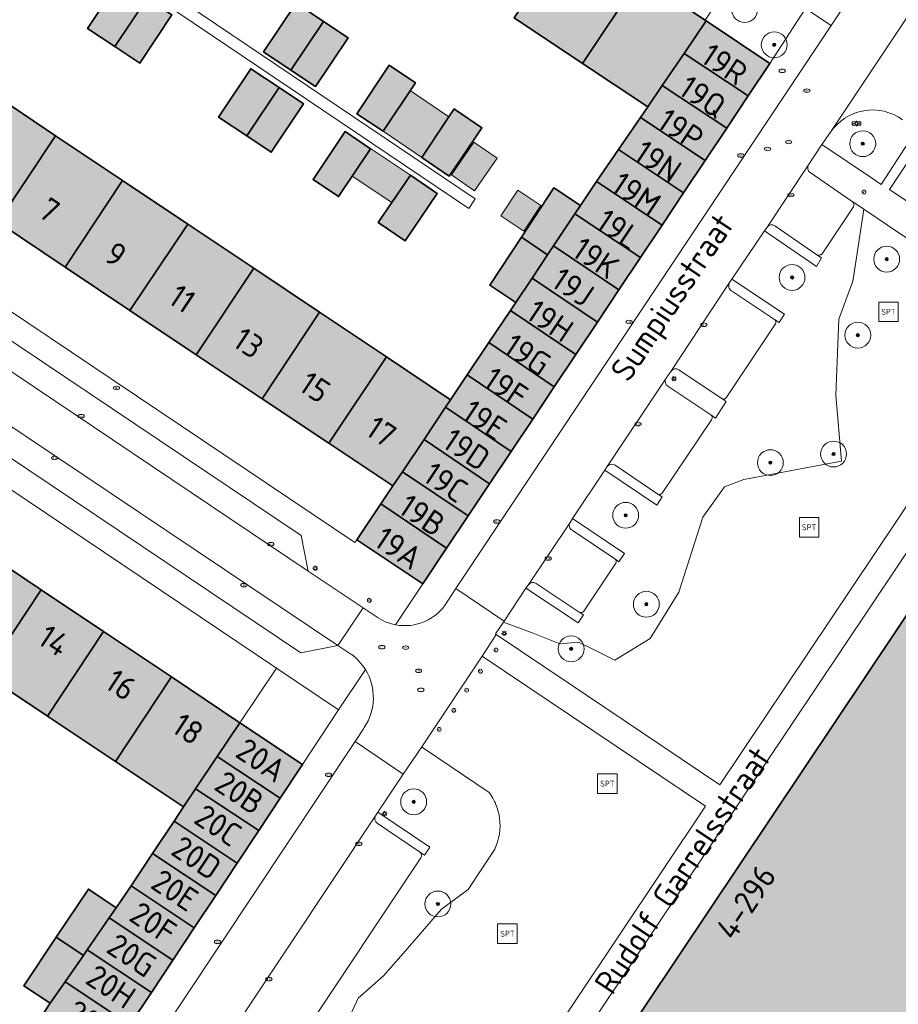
# Model space of a CAD drawing. Header units: metres. Extents: x 125349 to 128236, y 501602 to 503797.
# Tile 227 of 656: x 126841 to 126909, y 502033 to 502109. Entities that reach past the tile are written whole.
import ezdxf
from ezdxf.enums import TextEntityAlignment as Align

# ---------------------------------------------------------------- set-up
doc = ezdxf.new("R2010")
doc.units = ezdxf.units.M
doc.layers.get('0').update_dxf_attribs({"linetype": 'CONTINUOUS'})
for name, color, linetype, lineweight in [('B-WE-GR-BEPLANTING_CULTUUR_BODEMBEDEKKER-GV', 90, 'CONTINUOUS', 18), ('B-WE-GR-BEPLANTING_CULTUUR_HEESTERS-GV', 90, 'CONTINUOUS', 18), ('B-WE-GR-BOOM-S-500', 90, 'CONTINUOUS', 18), ('B-WE-GR-GROENVOORZIENING-GV', 80, 'CONTINUOUS', 18), ('B-WE-IE-MEUBILAIR-S', 7, 'CONTINUOUS', 18), ('B-WE-IE-MEUBILAIR_WEGMEUBILAIR-S', 7, 'CONTINUOUS', 18), ('B-WE-OG-BEBOUWING-GV', 7, 'CONTINUOUS', 35), ('B-WE-OG-BEBOUWING-T18', 10, 'CONTINUOUS', 18), ('B-WE-OG-BEBOUWING_OVERBOUWING-GV', 7, 'CONTINUOUS', 18), ('B-WE-OG-TERREIN_BEGROEID-GV', 7, 'CONTINUOUS', 18), ('B-WE-OG-TERREIN_ERF-GV', 7, 'CONTINUOUS', 18), ('B-WE-OG-TOPOGRAFIE-T18', 10, 'CONTINUOUS', 18), ('B-WE-VH-OPENVERHARDING-GV', 90, 'CONTINUOUS', 18), ('B-WE-VH-OPENVERHARDING_BETONSTRAATSTEEN-GV', 90, 'CONTINUOUS', 18), ('B-WE-VH-OPENVERHARDING_TEGEL-GV', 90, 'CONTINUOUS', 18)]:
    doc.layers.add(name, color=color, linetype=linetype, lineweight=lineweight)
doc.layers.add('B-WE-OG-BEBOUWING-V', color=7, linetype='CONTINUOUS', lineweight=18, true_color=0xcc646e)
doc.layers.add('B-WE-OG-BEBOUWING_OVERBOUWING-V', color=7, linetype='CONTINUOUS', lineweight=18, true_color=0xcc646e)
doc.styles.add('NLCS-ISO', font='NLCS-ISO.ttf')
doc.styles.add('NLCS-ISO-M1000-T18', font='NLCS-ISO.ttf', dxfattribs={"height": 1.8})

# ---------------------------------------------------------------- blocks, each defined once
blk = doc.blocks.new('SIE-MEUBILAIR_BORD_STRAATNAAM-SO')
blk.add_lwpolyline([(-1.62, -0.62), (1.62, -0.62), (1.62, 0.62), (-1.62, 0.62)], close=True)
at = {"style": 'NLCS-ISO'}
blk.add_text('straat', height=0.75, dxfattribs=at).set_placement((0, 0.08), align=Align.MIDDLE_CENTER)
blk = doc.blocks.new('SIE-MEUBILAIR_PAAL_LICHTMAST-SO')
for points in [[(-0.62, 0), (-1, 0)], [(-0.71, 0.71), (-0.44, 0.44)], [(0, 1), (0, 0.62)], [(0.44, 0.44), (0.71, 0.71)], [(1, 0), (0.62, 0)], [(-0.71, -0.71), (-0.44, -0.44)], [(0, -0.62), (0, -1)], [(0.44, -0.44), (0.71, -0.71)]]:
    blk.add_lwpolyline(points)
blk.add_circle((0, 0), 0.5)
blk = doc.blocks.new('SIE-MEUBILAIR_PAAL_AFSLUITPAAL-SO')
blk.add_circle((0, 0), 0.75)
at = {"style": 'NLCS-ISO'}
blk.add_text('af', height=0.75, dxfattribs=at).set_placement((0, 0.05), align=Align.MIDDLE_CENTER)
blk = doc.blocks.new('SIE-MEUBILAIR_PAAL_VERKEERSBORD-SO')
blk.add_circle((0, 0), 0.75)
at = {"style": 'NLCS-ISO'}
blk.add_text('vb', height=0.75, dxfattribs=at).set_placement((0, 0.07), align=Align.MIDDLE_CENTER)
blk = doc.blocks.new('SIE-MEUBILAIR_PUT_KOLK-SO')
blk.add_ellipse((0, 0), major_axis=(1.25, 0), ratio=0.54)
at = {"style": 'NLCS-ISO'}
blk.add_text('klk', height=0.75, dxfattribs=at).set_placement((0.03, 0), align=Align.MIDDLE_CENTER)
blk = doc.blocks.new('SIE-MEUBILAIR_PUT_DRAINAGEPUT-SO')
blk.add_ellipse((0, 0), major_axis=(1.25, 0), ratio=0.54)
at = {"style": 'NLCS-ISO'}
blk.add_text('dr', height=0.75, dxfattribs=at).set_placement((0.03, 0), align=Align.MIDDLE_CENTER)
blk = doc.blocks.new('SIE-MEUBILAIR_PUT_RIOOLPUT-SO')
blk.add_ellipse((0, 0), major_axis=(1.25, 0), ratio=0.54)
at = {"style": 'NLCS-ISO'}
blk.add_text('ri', height=0.75, dxfattribs=at).set_placement((-0.04, 0.07), align=Align.MIDDLE_CENTER)
blk = doc.blocks.new('SIE-MEUBILAIR_PUT_BRANDKRAAN-SO')
blk.add_ellipse((0, 0), major_axis=(1.25, 0), ratio=0.54)
at = {"style": 'NLCS-ISO'}
blk.add_text('bk', height=0.75, dxfattribs=at).set_placement((0.03, 0), align=Align.MIDDLE_CENTER)
blk = doc.blocks.new('SIE-WEG_SPEELTOESTEL-SO')
at = {"flags": 128}
blk.add_lwpolyline([(-3.75, -3.75), (3.75, -3.75), (3.75, 3.75), (-3.75, 3.75)], close=True, dxfattribs=at)
at = {"style": 'NLCS-ISO'}
blk.add_text('SPT', height=2.25, dxfattribs=at).set_placement((0, 0), align=Align.MIDDLE_CENTER)
blk = doc.blocks.new('SGR-BOOM_01-SO')
at = {"linetype": 'ByBlock', "lineweight": 18}
h = blk.add_hatch(color=0, dxfattribs=at)
h.dxf.hatch_style = 1
edge = h.paths.add_edge_path()
edge.add_arc((0, 0), 0.25, 0, 360)
at = {"color": 0, "linetype": 'ByBlock', "lineweight": 18}
for radius in [2, 0.25]:
    blk.add_circle((0, 0), radius, dxfattribs=at)

msp = doc.modelspace()

# ---------------------------------------------------------------- hatches: boundary and pattern name
at = {"layer": 'B-WE-OG-BEBOUWING-V'}
for points in [[(126889.386, 502112.798), (126884.084, 502116.326), (126879.649, 502109.63), (126884.923, 502106.122)], [(126851.276, 502111.136), (126849.15, 502112.544), (126846.687, 502108.824), (126848.801, 502107.425)], [(126889.968, 502102.767), (126891.093, 502104.414), (126892.785, 502106.892), (126894.497, 502109.398), (126894.42, 502109.449), (126889.386, 502112.798), (126884.923, 502106.122)], [(126851.276, 502111.136), (126848.801, 502107.425), (126850.734, 502106.145), (126853.197, 502109.864)], [(126864.914, 502109.363), (126862.803, 502110.774), (126860.29, 502107.014), (126862.397, 502105.605)], [(126864.914, 502109.363), (126862.397, 502105.605), (126864.296, 502104.335), (126866.81, 502108.096)], [(126894.497, 502109.398), (126892.785, 502106.892), (126897.735, 502103.609), (126899.415, 502106.126)], [(126896.07, 502101.114), (126897.735, 502103.609), (126892.785, 502106.892), (126891.093, 502104.414)], [(126861.49, 502104.251), (126859.297, 502105.708), (126856.81, 502101.964), (126858.988, 502100.517)], [(126872.019, 502104.634), (126870.001, 502105.974), (126867.498, 502102.222), (126869.524, 502100.878)], [(126861.49, 502104.251), (126858.988, 502100.517), (126860.882, 502099.259), (126863.369, 502103.003)], [(126889.968, 502102.767), (126889.401, 502101.936), (126894.405, 502098.619), (126896.07, 502101.114), (126891.093, 502104.414)], [(126844.21, 502100.539), (126839.148, 502103.922), (126834.697, 502097.217), (126839.749, 502093.848)], [(126875.001, 502102.611), (126874.383, 502101.678), (126872.511, 502098.852), (126872.581, 502098.805), (126874.638, 502097.415), (126874.639, 502097.414), (126876.536, 502100.225), (126877.161, 502101.151), (126875.104, 502102.541)], [(126892.745, 502096.132), (126894.405, 502098.619), (126889.401, 502101.936), (126887.715, 502099.467)], [(126844.21, 502100.539), (126839.749, 502093.848), (126844.955, 502090.376), (126849.39, 502097.077)], [(126868.546, 502099.535), (126866.583, 502100.852), (126864.112, 502097.148), (126866.077, 502095.836)], [(126892.745, 502096.132), (126887.715, 502099.467), (126886.023, 502096.99), (126891.08, 502093.637)], [(126870.199, 502095.382), (126869.148, 502093.836), (126871.218, 502092.429), (126873.698, 502096.078), (126871.628, 502097.485)], [(126854.428, 502093.71), (126849.39, 502097.077), (126844.955, 502090.376), (126849.96, 502087.038)], [(126880.215, 502092.703), (126882.232, 502091.341), (126882.697, 502092.04), (126884.339, 502094.507), (126884.772, 502095.158), (126882.721, 502096.508)], [(126891.08, 502093.637), (126886.023, 502096.99), (126884.772, 502095.158), (126884.339, 502094.507), (126889.415, 502091.142)], [(126882.697, 502092.04), (126887.741, 502088.635), (126889.415, 502091.142), (126884.339, 502094.507)], [(126854.428, 502093.71), (126849.96, 502087.038), (126855.084, 502083.621), (126859.538, 502090.295)], [(126880.215, 502092.703), (126877.776, 502088.999), (126879.776, 502087.65), (126881.035, 502089.543), (126882.232, 502091.341)], [(126886.076, 502086.139), (126887.741, 502088.635), (126882.697, 502092.04), (126882.232, 502091.341), (126881.035, 502089.543)], [(126859.538, 502090.295), (126855.084, 502083.621), (126860.176, 502080.226), (126864.603, 502086.91)], [(126879.371, 502087.047), (126884.41, 502083.643), (126886.076, 502086.139), (126881.035, 502089.543), (126879.776, 502087.65)], [(126869.772, 502083.455), (126864.603, 502086.91), (126860.176, 502080.226), (126865.32, 502076.795)], [(126906.597, 502026.749), (126913.017, 502036.348), (126941.087, 502078.319), (126940.939, 502078.418), (126930.685, 502085.251), (126930.246, 502085.545), (126930.026, 502085.233), (126928.724, 502086.093), (126928.873, 502086.318), (126927.968, 502086.916), (126925.726, 502083.523), (126924.109, 502084.616), (126924.05, 502084.529), (126867.728, 502000.381), (126867.67, 502000.295), (126869.236, 501999.247), (126867.045, 501995.846), (126867.897, 501995.289), (126868.021, 501995.47), (126869.347, 501994.611), (126869.131, 501994.277), (126871.729, 501992.535), (126872.412, 501992.077), (126875.242, 501990.179), (126880.003, 501986.985), (126880.085, 501987.107)], [(126877.698, 502084.557), (126882.745, 502081.148), (126884.41, 502083.643), (126879.371, 502087.047)], [(126876.024, 502082.066), (126881.079, 502078.652), (126882.745, 502081.148), (126877.698, 502084.557)], [(126871.021, 502074.586), (126872.687, 502077.08), (126874.353, 502079.575), (126874.731, 502080.141), (126869.772, 502083.455), (126865.32, 502076.795), (126870.285, 502073.484)], [(126876.024, 502082.066), (126874.731, 502080.141), (126874.353, 502079.575), (126879.414, 502076.157), (126881.079, 502078.652)], [(126874.353, 502079.575), (126872.687, 502077.08), (126877.748, 502073.662), (126879.414, 502076.157)], [(126877.748, 502073.662), (126872.687, 502077.08), (126871.021, 502074.586), (126876.083, 502071.167)], [(126876.083, 502071.167), (126871.021, 502074.586), (126870.285, 502073.484), (126869.349, 502072.095), (126874.418, 502068.672)], [(126872.588, 502065.93), (126874.418, 502068.672), (126869.349, 502072.095), (126867.487, 502069.329)], [(126833.712, 502062.272), (126838.751, 502058.919), (126843.11, 502065.459), (126838.094, 502068.812)], [(126847.928, 502062.238), (126843.11, 502065.459), (126838.751, 502058.919), (126843.597, 502055.694)], [(126853.17, 502058.734), (126847.928, 502062.238), (126843.597, 502055.694), (126848.848, 502052.2)], [(126848.848, 502052.2), (126854.099, 502048.706), (126855.035, 502050.101), (126856.707, 502052.592), (126858.457, 502055.2), (126853.17, 502058.734)], [(126861.571, 502049.364), (126863.297, 502051.965), (126858.457, 502055.2), (126856.707, 502052.592)], [(126861.571, 502049.364), (126856.707, 502052.592), (126855.035, 502050.101), (126859.912, 502046.865)], [(126859.912, 502046.865), (126855.035, 502050.101), (126854.099, 502048.706), (126853.368, 502047.607), (126858.253, 502044.365)], [(126853.368, 502047.607), (126851.706, 502045.11), (126856.594, 502041.865), (126858.253, 502044.365)], [(126854.935, 502039.366), (126856.594, 502041.865), (126851.706, 502045.11), (126850.044, 502042.612)], [(126854.935, 502039.366), (126850.044, 502042.612), (126848.903, 502040.897), (126848.368, 502040.124), (126853.276, 502036.866)], [(126844.269, 502038.638), (126846.367, 502037.234), (126846.66, 502037.657), (126848.368, 502040.124), (126848.903, 502040.897), (126846.753, 502042.346)], [(126851.618, 502034.366), (126853.276, 502036.866), (126848.368, 502040.124), (126846.66, 502037.657)], [(126844.269, 502038.638), (126841.757, 502034.888), (126843.808, 502033.539), (126844.951, 502035.19), (126846.367, 502037.234)], [(126849.959, 502031.867), (126851.618, 502034.366), (126846.66, 502037.657), (126846.367, 502037.234), (126844.951, 502035.19)], [(126843.262, 502032.711), (126848.3, 502029.367), (126849.959, 502031.867), (126844.951, 502035.19), (126843.808, 502033.539)]]:
    msp.add_hatch(color=256, dxfattribs=at).paths.add_polyline_path(points)
at = {"layer": 'B-WE-OG-BEBOUWING_OVERBOUWING-V'}
for points in [[(126871.62, 502104.033), (126869.524, 502100.878), (126872.511, 502098.852), (126874.601, 502102.008)], [(126868.536, 502099.548), (126867.133, 502097.418), (126870.199, 502095.382), (126871.628, 502097.485)], [(126876.529, 502100.041), (126874.797, 502097.518), (126876.592, 502096.285), (126878.325, 502098.808)], [(126879.932, 502096.331), (126878.62, 502094.362), (126880.405, 502093.173), (126881.716, 502095.141)]]:
    msp.add_hatch(color=256, dxfattribs=at).paths.add_polyline_path(points)

# ---------------------------------------------------------------- linework, layer by layer
at = {"layer": 'B-WE-GR-BEPLANTING_CULTUUR_BODEMBEDEKKER-GV'}
msp.add_lwpolyline([(126909.657, 502101.765, 0.426213), (126904.092, 502100.799)], format="xyb", dxfattribs=at)
at = {"layer": 'B-WE-GR-BEPLANTING_CULTUUR_BODEMBEDEKKER-GV', "flags": 128}
msp.add_lwpolyline([(126904.092, 502100.799), (126903.429, 502099.851), (126907.335, 502097.234), (126908.019, 502096.776), (126910.756, 502101.018)], dxfattribs=at)
at = {"layer": 'B-WE-GR-BEPLANTING_CULTUUR_HEESTERS-GV', "flags": 128}
for points in [[(126884.675, 502063.747), (126885.011, 502063.523), (126884.582, 502062.913), (126880.559, 502065.582), (126878.87, 502063.047), (126878.818, 502062.97), (126881.106, 502062.119), (126883.183, 502061.29), (126884.611, 502061.433), (126885.629, 502060.927), (126887.415, 502060.042), (126890.155, 502061.717), (126892.364, 502065.281), (126894.235, 502071.074), (126895.892, 502073.429), (126897.404, 502073.985), (126904.932, 502075.402), (126904.509, 502080.511), (126904.736, 502086.381), (126905.828, 502089.308), (126905.926, 502089.948), (126906.68, 502094.858), (126906.035, 502095.291), (126905.773, 502095.467)], [(126905.865, 502095.038), (126903.445, 502091.423)], [(126903.027, 502091.348), (126903.398, 502091.098), (126903.005, 502090.439), (126898.998, 502093.185), (126896.464, 502089.445)], [(126896.464, 502089.445), (126900.53, 502086.757), (126900.113, 502086.123), (126899.772, 502086.347)], [(126899.834, 502086.003), (126896.041, 502080.296)], [(126895.711, 502080.211), (126896.037, 502080.016), (126895.198, 502078.722), (126894.846, 502078.977)], [(126894.902, 502078.601), (126891.077, 502072.938)], [(126890.747, 502072.863), (126891.088, 502072.641), (126890.672, 502072.003), (126886.653, 502074.707), (126884.161, 502070.961), (126888.164, 502068.274), (126887.727, 502067.628), (126887.426, 502067.867)], [(126887.494, 502067.521), (126885.03, 502063.822)]]:
    msp.add_lwpolyline(points, dxfattribs=at)
at = {"layer": 'B-WE-GR-BEPLANTING_CULTUUR_HEESTERS-GV'}
for points in [[(126905.773, 502095.467, -0.350049), (126905.865, 502095.038)], [(126903.445, 502091.423, -0.394901), (126903.027, 502091.348)], [(126899.772, 502086.347, -0.412998), (126899.834, 502086.003)], [(126896.041, 502080.296, -0.378644), (126895.711, 502080.211)], [(126894.846, 502078.977, -0.361603), (126894.902, 502078.601)], [(126891.077, 502072.938, -0.415719), (126890.747, 502072.863)], [(126887.426, 502067.867, -0.35818), (126887.494, 502067.521)], [(126885.03, 502063.822, -0.396735), (126884.675, 502063.747)]]:
    msp.add_lwpolyline(points, format="xyb", dxfattribs=at)
at = {"layer": 'B-WE-GR-GROENVOORZIENING-GV', "flags": 128}
for points in [[(126894.497, 502109.398), (126899.415, 502106.126), (126902.169, 502110.371), (126897.233, 502113.675), (126894.42, 502109.449)], [(126863.297, 502051.965), (126866.075, 502056.185), (126861.281, 502059.408), (126858.457, 502055.2)]]:
    msp.add_lwpolyline(points, close=True, dxfattribs=at)
for points in [[(126865.031, 502028.277), (126867.584, 502033.935), (126869.562, 502035.645), (126871.076, 502037.386), (126874.034, 502040.789), (126876.095, 502042.318), (126878.153, 502045.436), (126878.37, 502046.005), (126878.449, 502046.302), (126878.507, 502046.605), (126878.543, 502046.911), (126878.558, 502047.218), (126878.552, 502047.524), (126878.523, 502047.826), (126878.478, 502048.092), (126878.416, 502048.356), (126878.337, 502048.617), (126878.242, 502048.873), (126878.173, 502049.027), (126878.131, 502049.122), (126878.005, 502049.364), (126877.838, 502049.619), (126877.71, 502049.817), (126872.651, 502053.234), (126872.512, 502053.328)], [(126872.512, 502053.328), (126871.075, 502051.224), (126869.124, 502048.287), (126873.123, 502045.586), (126872.722, 502044.968), (126872.347, 502045.228)], [(126872.443, 502044.778), (126863.293, 502031.052)]]:
    msp.add_lwpolyline(points, dxfattribs=at)
at = {"layer": 'B-WE-GR-GROENVOORZIENING-GV'}
msp.add_lwpolyline([(126872.347, 502045.228, -0.395568), (126872.443, 502044.778)], format="xyb", dxfattribs=at)
at = {"layer": 'B-WE-OG-BEBOUWING-GV', "flags": 128}
for points in [[(126889.386, 502112.798), (126884.084, 502116.326), (126879.649, 502109.63), (126884.923, 502106.122)], [(126851.276, 502111.136), (126849.15, 502112.544), (126846.687, 502108.824), (126848.801, 502107.425)], [(126889.968, 502102.767), (126891.093, 502104.414), (126892.785, 502106.892), (126894.497, 502109.398), (126894.42, 502109.449), (126889.386, 502112.798), (126884.923, 502106.122)], [(126851.276, 502111.136), (126848.801, 502107.425), (126850.734, 502106.145), (126853.197, 502109.864)], [(126864.914, 502109.363), (126862.803, 502110.774), (126860.29, 502107.014), (126862.397, 502105.605)], [(126864.914, 502109.363), (126862.397, 502105.605), (126864.296, 502104.335), (126866.81, 502108.096)], [(126894.497, 502109.398), (126892.785, 502106.892), (126897.735, 502103.609), (126899.415, 502106.126)], [(126896.07, 502101.114), (126897.735, 502103.609), (126892.785, 502106.892), (126891.093, 502104.414)], [(126861.49, 502104.251), (126859.297, 502105.708), (126856.81, 502101.964), (126858.988, 502100.517)], [(126872.019, 502104.634), (126870.001, 502105.974), (126867.498, 502102.222), (126869.524, 502100.878)], [(126861.49, 502104.251), (126858.988, 502100.517), (126860.882, 502099.259), (126863.369, 502103.003)], [(126889.968, 502102.767), (126889.401, 502101.936), (126894.405, 502098.619), (126896.07, 502101.114), (126891.093, 502104.414)], [(126844.21, 502100.539), (126839.148, 502103.922), (126834.697, 502097.217), (126839.749, 502093.848)], [(126875.001, 502102.611), (126874.383, 502101.678), (126872.511, 502098.852), (126872.581, 502098.805), (126874.638, 502097.415), (126874.639, 502097.414), (126876.536, 502100.225), (126877.161, 502101.151), (126875.104, 502102.541)], [(126892.745, 502096.132), (126894.405, 502098.619), (126889.401, 502101.936), (126887.715, 502099.467)], [(126844.21, 502100.539), (126839.749, 502093.848), (126844.955, 502090.376), (126849.39, 502097.077)], [(126868.546, 502099.535), (126866.583, 502100.852), (126864.112, 502097.148), (126866.077, 502095.836)], [(126892.745, 502096.132), (126887.715, 502099.467), (126886.023, 502096.99), (126891.08, 502093.637)], [(126870.199, 502095.382), (126869.148, 502093.836), (126871.218, 502092.429), (126873.698, 502096.078), (126871.628, 502097.485)], [(126854.428, 502093.71), (126849.39, 502097.077), (126844.955, 502090.376), (126849.96, 502087.038)], [(126880.215, 502092.703), (126882.232, 502091.341), (126882.697, 502092.04), (126884.339, 502094.507), (126884.772, 502095.158), (126882.721, 502096.508)], [(126891.08, 502093.637), (126886.023, 502096.99), (126884.772, 502095.158), (126884.339, 502094.507), (126889.415, 502091.142)], [(126882.697, 502092.04), (126887.741, 502088.635), (126889.415, 502091.142), (126884.339, 502094.507)], [(126854.428, 502093.71), (126849.96, 502087.038), (126855.084, 502083.621), (126859.538, 502090.295)], [(126880.215, 502092.703), (126877.776, 502088.999), (126879.776, 502087.65), (126881.035, 502089.543), (126882.232, 502091.341)], [(126886.076, 502086.139), (126887.741, 502088.635), (126882.697, 502092.04), (126882.232, 502091.341), (126881.035, 502089.543)], [(126859.538, 502090.295), (126855.084, 502083.621), (126860.176, 502080.226), (126864.603, 502086.91)], [(126879.371, 502087.047), (126884.41, 502083.643), (126886.076, 502086.139), (126881.035, 502089.543), (126879.776, 502087.65)], [(126869.772, 502083.455), (126864.603, 502086.91), (126860.176, 502080.226), (126865.32, 502076.795)], [(126877.698, 502084.557), (126882.745, 502081.148), (126884.41, 502083.643), (126879.371, 502087.047)], [(126876.024, 502082.066), (126881.079, 502078.652), (126882.745, 502081.148), (126877.698, 502084.557)], [(126871.021, 502074.586), (126872.687, 502077.08), (126874.353, 502079.575), (126874.731, 502080.141), (126869.772, 502083.455), (126865.32, 502076.795), (126870.285, 502073.484)], [(126876.024, 502082.066), (126874.731, 502080.141), (126874.353, 502079.575), (126879.414, 502076.157), (126881.079, 502078.652)], [(126874.353, 502079.575), (126872.687, 502077.08), (126877.748, 502073.662), (126879.414, 502076.157)], [(126877.748, 502073.662), (126872.687, 502077.08), (126871.021, 502074.586), (126876.083, 502071.167)], [(126876.083, 502071.167), (126871.021, 502074.586), (126870.285, 502073.484), (126869.349, 502072.095), (126874.418, 502068.672)], [(126872.588, 502065.93), (126874.418, 502068.672), (126869.349, 502072.095), (126867.487, 502069.329)], [(126833.712, 502062.272), (126838.751, 502058.919), (126843.11, 502065.459), (126838.094, 502068.812)], [(126847.928, 502062.238), (126843.11, 502065.459), (126838.751, 502058.919), (126843.597, 502055.694)], [(126853.17, 502058.734), (126847.928, 502062.238), (126843.597, 502055.694), (126848.848, 502052.2)], [(126848.848, 502052.2), (126854.099, 502048.706), (126855.035, 502050.101), (126856.707, 502052.592), (126858.457, 502055.2), (126853.17, 502058.734)], [(126861.571, 502049.364), (126863.297, 502051.965), (126858.457, 502055.2), (126856.707, 502052.592)], [(126861.571, 502049.364), (126856.707, 502052.592), (126855.035, 502050.101), (126859.912, 502046.865)], [(126859.912, 502046.865), (126855.035, 502050.101), (126854.099, 502048.706), (126853.368, 502047.607), (126858.253, 502044.365)], [(126853.368, 502047.607), (126851.706, 502045.11), (126856.594, 502041.865), (126858.253, 502044.365)], [(126854.935, 502039.366), (126856.594, 502041.865), (126851.706, 502045.11), (126850.044, 502042.612)], [(126854.935, 502039.366), (126850.044, 502042.612), (126848.903, 502040.897), (126848.368, 502040.124), (126853.276, 502036.866)], [(126844.269, 502038.638), (126846.367, 502037.234), (126846.66, 502037.657), (126848.368, 502040.124), (126848.903, 502040.897), (126846.753, 502042.346)], [(126851.618, 502034.366), (126853.276, 502036.866), (126848.368, 502040.124), (126846.66, 502037.657)], [(126844.269, 502038.638), (126841.757, 502034.888), (126843.808, 502033.539), (126844.951, 502035.19), (126846.367, 502037.234)], [(126849.959, 502031.867), (126851.618, 502034.366), (126846.66, 502037.657), (126846.367, 502037.234), (126844.951, 502035.19)], [(126843.262, 502032.711), (126848.3, 502029.367), (126849.959, 502031.867), (126844.951, 502035.19), (126843.808, 502033.539)]]:
    msp.add_lwpolyline(points, close=True, dxfattribs=at)
msp.add_lwpolyline([(126924.05, 502084.529), (126867.728, 502000.381), (126867.67, 502000.295), (126869.236, 501999.247), (126867.045, 501995.846), (126867.897, 501995.289), (126868.021, 501995.47), (126869.347, 501994.611), (126869.131, 501994.277), (126871.729, 501992.535), (126872.412, 501992.077), (126875.242, 501990.179), (126880.003, 501986.985), (126880.085, 501987.107), (126906.597, 502026.749), (126913.017, 502036.348)], dxfattribs=at)
at = {"layer": 'B-WE-OG-BEBOUWING_OVERBOUWING-GV', "flags": 128}
for points in [[(126871.62, 502104.033), (126869.524, 502100.878), (126872.511, 502098.852), (126874.601, 502102.008)], [(126868.536, 502099.548), (126867.133, 502097.418), (126870.199, 502095.382), (126871.628, 502097.485)], [(126876.529, 502100.041), (126874.797, 502097.518), (126876.592, 502096.285), (126878.325, 502098.808)], [(126879.932, 502096.331), (126878.62, 502094.362), (126880.405, 502093.173), (126881.716, 502095.141)]]:
    msp.add_lwpolyline(points, close=True, dxfattribs=at)
at = {"layer": 'B-WE-OG-TERREIN_BEGROEID-GV', "flags": 128}
msp.add_lwpolyline([(126906.68, 502094.858), (126905.926, 502089.948), (126905.828, 502089.308), (126904.736, 502086.381), (126904.509, 502080.511), (126904.932, 502075.402), (126897.404, 502073.985), (126895.892, 502073.429), (126894.235, 502071.074), (126892.364, 502065.281), (126890.155, 502061.717), (126887.415, 502060.042), (126885.629, 502060.927), (126884.611, 502061.433), (126883.183, 502061.29), (126881.106, 502062.119), (126878.818, 502062.97), (126878.21, 502062.057), (126878.27, 502062.016), (126883.819, 502058.287), (126895.534, 502050.411), (126919.555, 502086.21), (126908.504, 502093.634)], close=True, dxfattribs=at)
msp.add_lwpolyline([(126861.003, 501998.769), (126894.445, 502048.754), (126877.17, 502060.338), (126872.512, 502053.328), (126872.651, 502053.234), (126877.71, 502049.817), (126877.838, 502049.619), (126878.005, 502049.364), (126878.131, 502049.122), (126878.173, 502049.027), (126878.242, 502048.873), (126878.337, 502048.617), (126878.416, 502048.356), (126878.478, 502048.092), (126878.523, 502047.826), (126878.552, 502047.524), (126878.558, 502047.218), (126878.543, 502046.911), (126878.507, 502046.605), (126878.449, 502046.302), (126878.37, 502046.005), (126878.153, 502045.436), (126876.095, 502042.318), (126874.034, 502040.789), (126871.076, 502037.386), (126869.562, 502035.645), (126867.584, 502033.935), (126865.031, 502028.277)], dxfattribs=at)
at = {"layer": 'B-WE-OG-TERREIN_ERF-GV', "flags": 128}
for points in [[(126850.045, 502145.259), (126849.353, 502145.722), (126828.432, 502114.762), (126819.384, 502101.292), (126820.147, 502100.78), (126834.946, 502122.669), (126876.135, 502094.923), (126876.637, 502095.672), (126835.447, 502123.418)], [(126848.801, 502107.425), (126846.687, 502108.824), (126849.15, 502112.544), (126851.276, 502111.136), (126853.197, 502109.864), (126850.734, 502106.145)], [(126862.397, 502105.605), (126860.29, 502107.014), (126862.803, 502110.774), (126864.914, 502109.363), (126866.81, 502108.096), (126864.296, 502104.335)], [(126858.988, 502100.517), (126856.81, 502101.964), (126859.297, 502105.708), (126861.49, 502104.251), (126863.369, 502103.003), (126860.882, 502099.259)], [(126869.524, 502100.878), (126867.498, 502102.222), (126870.001, 502105.974), (126872.019, 502104.634)], [(126872.581, 502098.805), (126872.511, 502098.852), (126874.383, 502101.678), (126875.001, 502102.611), (126875.104, 502102.541), (126877.161, 502101.151), (126876.536, 502100.225), (126874.639, 502097.414), (126874.638, 502097.415)], [(126866.077, 502095.836), (126864.112, 502097.148), (126866.583, 502100.852), (126868.546, 502099.535)], [(126871.628, 502097.485), (126873.698, 502096.078), (126871.218, 502092.429), (126869.148, 502093.836), (126870.199, 502095.382)], [(126867.728, 502000.381), (126924.05, 502084.529), (126921.813, 502086.007), (126865.495, 502001.894)]]:
    msp.add_lwpolyline(points, close=True, dxfattribs=at)
for points in [[(126835.447, 502123.418), (126876.637, 502095.672), (126876.135, 502094.923), (126834.946, 502122.669), (126820.147, 502100.78), (126867.347, 502069.125), (126867.487, 502069.329), (126869.349, 502072.095), (126870.285, 502073.484), (126865.32, 502076.795), (126860.176, 502080.226), (126855.084, 502083.621), (126849.96, 502087.038), (126844.955, 502090.376), (126839.749, 502093.848), (126834.697, 502097.217), (126829.463, 502100.708), (126824.121, 502104.27), (126828.069, 502110.052)], [(126889.386, 502112.798), (126894.42, 502109.449), (126897.233, 502113.675)], [(126839.148, 502103.922), (126844.21, 502100.539), (126849.39, 502097.077), (126854.428, 502093.71), (126859.538, 502090.295), (126864.603, 502086.91), (126869.772, 502083.455), (126874.731, 502080.141), (126876.024, 502082.066), (126877.698, 502084.557), (126879.371, 502087.047), (126879.776, 502087.65), (126877.776, 502088.999), (126880.215, 502092.703), (126882.721, 502096.508), (126884.772, 502095.158), (126886.023, 502096.99), (126887.715, 502099.467), (126889.401, 502101.936), (126889.968, 502102.767), (126884.923, 502106.122), (126879.649, 502109.63)], [(126838.094, 502068.812), (126843.11, 502065.459), (126847.928, 502062.238), (126853.17, 502058.734), (126858.457, 502055.2), (126861.281, 502059.408), (126813.932, 502091.241)], [(126843.262, 502032.711), (126843.808, 502033.539), (126841.757, 502034.888), (126844.269, 502038.638), (126846.753, 502042.346), (126848.903, 502040.897), (126850.044, 502042.612), (126851.706, 502045.11), (126853.368, 502047.607), (126854.099, 502048.706), (126848.848, 502052.2), (126843.597, 502055.694), (126838.751, 502058.919)]]:
    msp.add_lwpolyline(points, dxfattribs=at)
at = {"layer": 'B-WE-VH-OPENVERHARDING-GV', "flags": 128}
for points in [[(126831.764, 502170.505), (126831.672, 502170.374), (126827.145, 502163.59), (126822.976, 502166.39), (126822.812, 502166.454), (126821.35, 502164.252), (126821.829, 502163.909), (126822.012, 502163.9), (126829.516, 502158.856), (126831.254, 502157.836), (126849.353, 502145.722), (126850.045, 502145.259), (126897.233, 502113.675), (126902.169, 502110.371), (126904.149, 502109.05), (126907.503, 502114.133)], [(126874.482, 502064.544), (126875.139, 502065.569), (126904.149, 502109.05), (126902.169, 502110.371), (126899.415, 502106.126), (126897.735, 502103.609), (126896.07, 502101.114), (126894.405, 502098.619), (126892.745, 502096.132), (126891.08, 502093.637), (126889.415, 502091.142), (126887.741, 502088.635), (126886.076, 502086.139), (126884.41, 502083.643), (126882.745, 502081.148), (126881.079, 502078.652), (126879.414, 502076.157), (126877.748, 502073.662), (126876.083, 502071.167), (126874.418, 502068.672), (126872.588, 502065.93), (126870.472, 502062.764)], [(126902.395, 502098.293), (126899.2, 502093.483)], [(126905.773, 502095.467), (126902.528, 502097.69)], [(126903.445, 502091.423), (126905.865, 502095.038)], [(126899.8, 502093.573), (126903.027, 502091.348)], [(126868.066, 502054.819), (126868.011, 502054.736), (126867.362, 502053.76), (126871.075, 502051.224), (126872.512, 502053.328), (126877.17, 502060.338), (126877.909, 502061.45), (126878.27, 502062.016), (126878.21, 502062.057), (126878.818, 502062.97), (126878.87, 502063.047), (126875.139, 502065.569)], [(126875.139, 502065.569), (126874.482, 502064.544)], [(126868.977, 502063.406), (126867.991, 502064.064), (126866.013, 502061.161)], [(126866.013, 502061.161), (126867.037, 502060.5), (126867.102, 502060.458)], [(126868.158, 502059.302), (126866.075, 502056.185), (126863.297, 502051.965), (126861.571, 502049.364), (126859.912, 502046.865), (126858.253, 502044.365), (126856.594, 502041.865), (126854.935, 502039.366), (126853.276, 502036.866), (126851.618, 502034.366), (126849.959, 502031.867), (126848.3, 502029.367), (126846.641, 502026.868), (126844.982, 502024.368), (126843.323, 502021.869), (126841.664, 502019.369), (126840.005, 502016.869), (126838.346, 502014.37), (126836.62, 502011.769), (126838.574, 502010.469), (126867.362, 502053.76)], [(126867.362, 502053.76), (126868.011, 502054.736)], [(126868.011, 502054.736), (126868.066, 502054.819)], [(126868.942, 502048.013), (126859.012, 502033.091)], [(126872.347, 502045.228), (126869.076, 502047.44)], [(126863.293, 502031.052), (126872.443, 502044.778)]]:
    msp.add_lwpolyline(points, dxfattribs=at)
for points in [[(126907.503, 502114.133), (126904.149, 502109.05), (126875.139, 502065.569), (126878.87, 502063.047), (126880.559, 502065.582), (126880.723, 502065.829), (126883.969, 502070.673), (126884.161, 502070.961), (126886.653, 502074.707), (126886.835, 502074.979), (126891.395, 502081.812), (126891.749, 502082.339), (126896.298, 502089.199), (126896.464, 502089.445), (126898.998, 502093.185), (126899.2, 502093.483), (126902.395, 502098.293), (126903.429, 502099.851), (126904.092, 502100.799), (126911.295, 502111.649)], [(126863.728, 502066.911), (126863.182, 502069.658), (126821.229, 502097.787), (126818.512, 502097.274)], [(126866.013, 502061.161), (126839.72, 502078.768), (126840.338, 502075.925), (126863.158, 502060.593)], [(126838.54, 502010.418), (126842.278, 502007.92), (126843.46, 502009.674), (126843.791, 502010.171), (126849.106, 502018.156), (126850.063, 502019.578), (126851.608, 502021.909), (126855.985, 502028.513), (126856.155, 502028.77), (126858.835, 502032.822), (126859.012, 502033.091), (126868.942, 502048.013), (126869.124, 502048.287), (126871.075, 502051.224), (126867.362, 502053.76), (126838.574, 502010.469)]]:
    msp.add_lwpolyline(points, close=True, dxfattribs=at)
at = {"layer": 'B-WE-VH-OPENVERHARDING-GV'}
for points in [[(126902.528, 502097.69, -0.406638), (126902.395, 502098.293)], [(126905.865, 502095.038, 0.350049), (126905.773, 502095.467)], [(126899.2, 502093.483, -0.40326), (126899.8, 502093.573)], [(126903.027, 502091.348, 0.394901), (126903.445, 502091.423)], [(126870.472, 502062.764, 0.314279), (126874.482, 502064.544)], [(126870.472, 502062.764, -0.107094), (126868.977, 502063.406)], [(126867.102, 502060.458, -0.094947), (126868.158, 502059.302)], [(126868.158, 502059.302, -0.293553), (126868.066, 502054.819)], [(126869.076, 502047.44, -0.408484), (126868.942, 502048.013)], [(126872.443, 502044.778, 0.395568), (126872.347, 502045.228)]]:
    msp.add_lwpolyline(points, format="xyb", dxfattribs=at)
at = {"layer": 'B-WE-VH-OPENVERHARDING_BETONSTRAATSTEEN-GV', "flags": 128}
for points in [[(126870.472, 502062.764), (126872.588, 502065.93), (126867.487, 502069.329), (126867.347, 502069.125), (126820.147, 502100.78), (126819.384, 502101.292), (126801.456, 502113.308), (126799.329, 502110.14)], [(126911.295, 502111.649), (126904.092, 502100.799)], [(126799.329, 502110.14), (126799.573, 502109.976), (126799.698, 502109.892), (126802.416, 502110.359), (126816.142, 502101.157), (126816.65, 502098.511), (126818.512, 502097.274), (126821.229, 502097.787), (126863.182, 502069.658), (126863.728, 502066.911), (126867.991, 502064.064)], [(126867.102, 502060.458), (126867.037, 502060.5), (126866.013, 502061.161), (126863.158, 502060.593), (126840.338, 502075.925), (126839.72, 502078.768), (126838.65, 502079.53), (126835.789, 502078.971), (126817.08, 502091.505), (126816.568, 502094.336), (126814.836, 502095.485), (126812.003, 502094.889), (126798.277, 502104.091), (126797.67, 502107.013), (126797.574, 502107.078), (126797.375, 502107.211), (126795.08, 502103.796)], [(126795.08, 502103.796), (126813.183, 502091.742), (126813.932, 502091.241), (126861.281, 502059.408), (126866.075, 502056.185), (126868.158, 502059.302)], [(126896.298, 502089.199), (126891.749, 502082.339)], [(126899.772, 502086.347), (126896.445, 502088.555)], [(126896.041, 502080.296), (126899.834, 502086.003)], [(126892.381, 502082.466), (126895.711, 502080.211)], [(126891.395, 502081.812), (126886.835, 502074.979)], [(126894.846, 502078.977), (126891.534, 502081.185)], [(126891.077, 502072.938), (126894.902, 502078.601)], [(126887.448, 502075.085), (126890.747, 502072.863)], [(126883.969, 502070.673), (126880.723, 502065.829)], [(126887.426, 502067.867), (126884.12, 502070.066)], [(126885.03, 502063.822), (126887.494, 502067.521)], [(126881.347, 502065.963), (126884.675, 502063.747)], [(126867.991, 502064.064), (126868.977, 502063.406)]]:
    msp.add_lwpolyline(points, dxfattribs=at)
for points in [[(126867.991, 502064.064), (126863.728, 502066.911), (126818.512, 502097.274), (126816.65, 502098.511), (126799.698, 502109.892), (126799.573, 502109.976), (126797.574, 502107.078), (126797.67, 502107.013), (126814.836, 502095.485), (126816.568, 502094.336), (126838.65, 502079.53), (126839.72, 502078.768), (126866.013, 502061.161)], [(126911.431, 502100.565), (126908.663, 502096.38), (126912.973, 502093.472), (126914.491, 502095.758), (126915.764, 502097.665)]]:
    msp.add_lwpolyline(points, close=True, dxfattribs=at)
at = {"layer": 'B-WE-VH-OPENVERHARDING_BETONSTRAATSTEEN-GV'}
for points in [[(126904.092, 502100.799, -0.426213), (126909.657, 502101.765)], [(126896.445, 502088.555, -0.414278), (126896.298, 502089.199)], [(126899.834, 502086.003, 0.412998), (126899.772, 502086.347)], [(126891.749, 502082.339, -0.406754), (126892.381, 502082.466)], [(126891.534, 502081.185, -0.422733), (126891.395, 502081.812)], [(126895.711, 502080.211, 0.378644), (126896.041, 502080.296)], [(126894.902, 502078.601, 0.361603), (126894.846, 502078.977)], [(126886.835, 502074.979, -0.407767), (126887.448, 502075.085)], [(126890.747, 502072.863, 0.415719), (126891.077, 502072.938)], [(126884.12, 502070.066, -0.423035), (126883.969, 502070.673)], [(126887.494, 502067.521, 0.35818), (126887.426, 502067.867)], [(126880.723, 502065.829, -0.400744), (126881.347, 502065.963)], [(126884.675, 502063.747, 0.396735), (126885.03, 502063.822)], [(126868.977, 502063.406, 0.107094), (126870.472, 502062.764)], [(126868.158, 502059.302, 0.094947), (126867.102, 502060.458)]]:
    msp.add_lwpolyline(points, format="xyb", dxfattribs=at)
at = {"layer": 'B-WE-VH-OPENVERHARDING_TEGEL-GV', "flags": 128}
for points in [[(126910.756, 502101.018), (126908.019, 502096.776), (126907.335, 502097.234), (126903.429, 502099.851), (126902.395, 502098.293)], [(126912.973, 502093.472), (126908.663, 502096.38), (126911.431, 502100.565)], [(126902.528, 502097.69), (126905.773, 502095.467), (126906.035, 502095.291), (126906.68, 502094.858)], [(126906.68, 502094.858), (126908.504, 502093.634), (126919.555, 502086.21), (126895.534, 502050.411), (126883.819, 502058.287), (126878.27, 502062.016), (126877.909, 502061.45), (126877.17, 502060.338), (126894.445, 502048.754), (126861.003, 501998.769)], [(126899.2, 502093.483), (126898.998, 502093.185)], [(126903.027, 502091.348), (126899.8, 502093.573)], [(126898.998, 502093.185), (126903.005, 502090.439), (126903.398, 502091.098), (126903.027, 502091.348)], [(126899.772, 502086.347), (126900.113, 502086.123), (126900.53, 502086.757), (126896.464, 502089.445), (126896.298, 502089.199)], [(126896.445, 502088.555), (126899.772, 502086.347)], [(126865.495, 502001.894), (126921.813, 502086.007)], [(126891.749, 502082.339), (126891.395, 502081.812)], [(126895.711, 502080.211), (126892.381, 502082.466)], [(126891.534, 502081.185), (126894.846, 502078.977), (126895.198, 502078.722), (126896.037, 502080.016), (126895.711, 502080.211)], [(126886.835, 502074.979), (126886.653, 502074.707)], [(126886.653, 502074.707), (126890.672, 502072.003), (126891.088, 502072.641), (126890.747, 502072.863)], [(126890.747, 502072.863), (126887.448, 502075.085)], [(126887.426, 502067.867), (126887.727, 502067.628), (126888.164, 502068.274), (126884.161, 502070.961), (126883.969, 502070.673)], [(126884.12, 502070.066), (126887.426, 502067.867)], [(126880.723, 502065.829), (126880.559, 502065.582)], [(126880.559, 502065.582), (126884.582, 502062.913), (126885.011, 502063.523), (126884.675, 502063.747)], [(126884.675, 502063.747), (126881.347, 502065.963)], [(126872.347, 502045.228), (126872.722, 502044.968), (126873.123, 502045.586), (126869.124, 502048.287), (126868.942, 502048.013)], [(126869.076, 502047.44), (126872.347, 502045.228)]]:
    msp.add_lwpolyline(points, dxfattribs=at)
at = {"layer": 'B-WE-VH-OPENVERHARDING_TEGEL-GV'}
for points in [[(126902.395, 502098.293, 0.406638), (126902.528, 502097.69)], [(126899.8, 502093.573, 0.40326), (126899.2, 502093.483)], [(126896.298, 502089.199, 0.414278), (126896.445, 502088.555)], [(126892.381, 502082.466, 0.406754), (126891.749, 502082.339)], [(126891.395, 502081.812, 0.422733), (126891.534, 502081.185)], [(126887.448, 502075.085, 0.407767), (126886.835, 502074.979)], [(126883.969, 502070.673, 0.423035), (126884.12, 502070.066)], [(126881.347, 502065.963, 0.400744), (126880.723, 502065.829)], [(126868.942, 502048.013, 0.408484), (126869.076, 502047.44)]]:
    msp.add_lwpolyline(points, format="xyb", dxfattribs=at)

# ---------------------------------------------------------------- block references
at = {"layer": 'B-WE-GR-BOOM-S-500', "xscale": 0.5, "yscale": 0.5, "zscale": 0.5}
for p in [(126897.458, 502110.284), (126899.747, 502107.56), (126906.582, 502099.92), (126908.433, 502091.002), (126901.121, 502089.594), (126906.205, 502085.135), (126904.332, 502075.953), (126899.446, 502075.288), (126888.264, 502071.221), (126889.862, 502064.349), (126884.051, 502060.907), (126871.884, 502049.092), (126873.755, 502041.203)]:
    msp.add_blockref('SGR-BOOM_01-SO', p, dxfattribs=at)
at = {"layer": 'B-WE-IE-MEUBILAIR-S', "xscale": 0.2, "yscale": 0.2, "zscale": 0.2}
for name, p in [('SIE-MEUBILAIR_PUT_RIOOLPUT-SO', (126900.358, 502105.553)), ('SIE-MEUBILAIR_PUT_DRAINAGEPUT-SO', (126902.269, 502104.013)), ('SIE-MEUBILAIR_BORD_STRAATNAAM-SO', (126906.099, 502101.477)), ('SIE-MEUBILAIR_PAAL_LICHTMAST-SO', (126906.099, 502101.477)), ('SIE-MEUBILAIR_PUT_DRAINAGEPUT-SO', (126899.22, 502099.508)), ('SIE-MEUBILAIR_PUT_RIOOLPUT-SO', (126900.86, 502100.055)), ('SIE-MEUBILAIR_PUT_KOLK-SO', (126897.169, 502099.007)), ('SIE-MEUBILAIR_PUT_KOLK-SO', (126901.021, 502095.961)), ('SIE-MEUBILAIR_PAAL_AFSLUITPAAL-SO', (126906.683, 502096.189)), ('SIE-MEUBILAIR_PUT_KOLK-SO', (126888.54, 502086.146)), ('SIE-MEUBILAIR_PUT_KOLK-SO', (126894.3, 502085.938)), ('SIE-MEUBILAIR_PAAL_LICHTMAST-SO', (126891.996, 502081.769)), ('SIE-MEUBILAIR_PUT_BRANDKRAAN-SO', (126848.916, 502081.05)), ('SIE-MEUBILAIR_PUT_KOLK-SO', (126846.192, 502078.873)), ('SIE-MEUBILAIR_PUT_KOLK-SO', (126889.22, 502078.267)), ('SIE-MEUBILAIR_PUT_KOLK-SO', (126844.145, 502075.651)), ('SIE-MEUBILAIR_PUT_KOLK-SO', (126878.31, 502070.742)), ('SIE-MEUBILAIR_PUT_KOLK-SO', (126860.847, 502068.986)), ('SIE-MEUBILAIR_PUT_KOLK-SO', (126882.283, 502067.888)), ('SIE-MEUBILAIR_PAAL_LICHTMAST-SO', (126864.278, 502067.134)), ('SIE-MEUBILAIR_PUT_KOLK-SO', (126858.768, 502065.83)), ('SIE-MEUBILAIR_PAAL_VERKEERSBORD-SO', (126868.455, 502064.648)), ('SIE-MEUBILAIR_PAAL_LICHTMAST-SO', (126878.88, 502062.1)), ('SIE-MEUBILAIR_PUT_DRAINAGEPUT-SO', (126869.42, 502061.036)), ('SIE-MEUBILAIR_PUT_RIOOLPUT-SO', (126871.267, 502060.996)), ('SIE-MEUBILAIR_PAAL_AFSLUITPAAL-SO', (126878.246, 502060.817)), ('SIE-MEUBILAIR_PUT_DRAINAGEPUT-SO', (126872.27, 502059.211)), ('SIE-MEUBILAIR_PAAL_AFSLUITPAAL-SO', (126877.041, 502059.175)), ('SIE-MEUBILAIR_PUT_RIOOLPUT-SO', (126872.437, 502057.743)), ('SIE-MEUBILAIR_PAAL_AFSLUITPAAL-SO', (126875.978, 502057.714)), ('SIE-MEUBILAIR_PAAL_AFSLUITPAAL-SO', (126874.989, 502056.161)), ('SIE-MEUBILAIR_PAAL_AFSLUITPAAL-SO', (126873.853, 502054.69)), ('SIE-MEUBILAIR_PUT_KOLK-SO', (126865.313, 502051.171)), ('SIE-MEUBILAIR_PAAL_LICHTMAST-SO', (126869.635, 502048.17)), ('SIE-MEUBILAIR_PUT_KOLK-SO', (126867.653, 502045.847)), ('SIE-MEUBILAIR_PUT_KOLK-SO', (126856.728, 502038.278)), ('SIE-MEUBILAIR_PUT_KOLK-SO', (126860.704, 502035.395))]:
    msp.add_blockref(name, p, dxfattribs=at)
at = {"layer": 'B-WE-IE-MEUBILAIR_WEGMEUBILAIR-S', "xscale": 0.2, "yscale": 0.2, "zscale": 0.2}
for p in [(126908.565, 502086.938), (126902.436, 502070.292), (126886.85, 502050.494), (126879.124, 502038.905)]:
    msp.add_blockref('SIE-WEG_SPEELTOESTEL-SO', p, dxfattribs=at)

# ---------------------------------------------------------------- texts
at = {"layer": 'B-WE-OG-BEBOUWING-T18', "style": 'NLCS-ISO-M1000-T18'}
for s, rotation, p in [('19R', 326.3, (126895.901, 502106.06)), ('19Q', 326.3, (126894.218, 502103.558)), ('19P', 326.3, (126892.524, 502101.029)), ('19N', 326.3, (126890.762, 502098.564)), ('19M', 326.3, (126889.092, 502096.054)), ('7', 326.3, (126843.738, 502094.794)), ('19L', 326.3, (126887.724, 502093.316)), ('19K', 326.3, (126885.953, 502091.092)), ('9', 326.3, (126848.867, 502091.373)), ('19J', 326.3, (126884.198, 502088.846)), ('11', 326.3, (126853.997, 502087.952)), ('19H', 326.3, (126882.422, 502086.239)), ('13', 326.3, (126859.126, 502084.532)), ('19G', 326.3, (126880.671, 502083.63)), ('19F', 326.3, (126879.012, 502081.112)), ('15', 326.3, (126864.255, 502081.111)), ('19E', 326.3, (126877.365, 502078.587)), ('17', 326.3, (126869.385, 502077.69)), ('19D', 326.3, (126875.97, 502076.313)), ('19C', 326.3, (126874.349, 502073.771)), ('19B', 326.3, (126872.545, 502071.228)), ('19A', 326.3, (126870.708, 502068.681)), ('14', 326.6, (126844.088, 502061.537)), ('16', 326.6, (126849.266, 502058.128)), ('18', 326.6, (126854.444, 502054.719)), ('20A', 326.3, (126860.104, 502052.311)), ('20B', 326.3, (126858.437, 502049.799)), ('20C', 326.3, (126856.77, 502047.287)), ('20D', 326.3, (126855.102, 502044.775)), ('20E', 326.3, (126853.435, 502042.262)), ('4-296', 56.6, (126897.552, 502041.343)), ('20F', 326.3, (126851.768, 502039.75)), ('20G', 326.3, (126850.1, 502037.238)), ('20H', 326.3, (126848.498, 502034.823)), ('20J', 326.3, (126846.766, 502032.213))]:
    msp.add_text(s, height=1.8, rotation=rotation, dxfattribs=at).set_placement(p, align=Align.MIDDLE)
at = {"layer": 'B-WE-OG-TOPOGRAFIE-T18', "style": 'NLCS-ISO-M1000-T18'}
for s, p in [('Sumpiusstraat', (126892.08, 502087.908)), ('Rudolf Garrelsstraat', (126892.663, 502043.81))]:
    msp.add_text(s, height=1.8, rotation=56.2, dxfattribs=at).set_placement(p, align=Align.MIDDLE)

doc.saveas('drawing.dxf')
